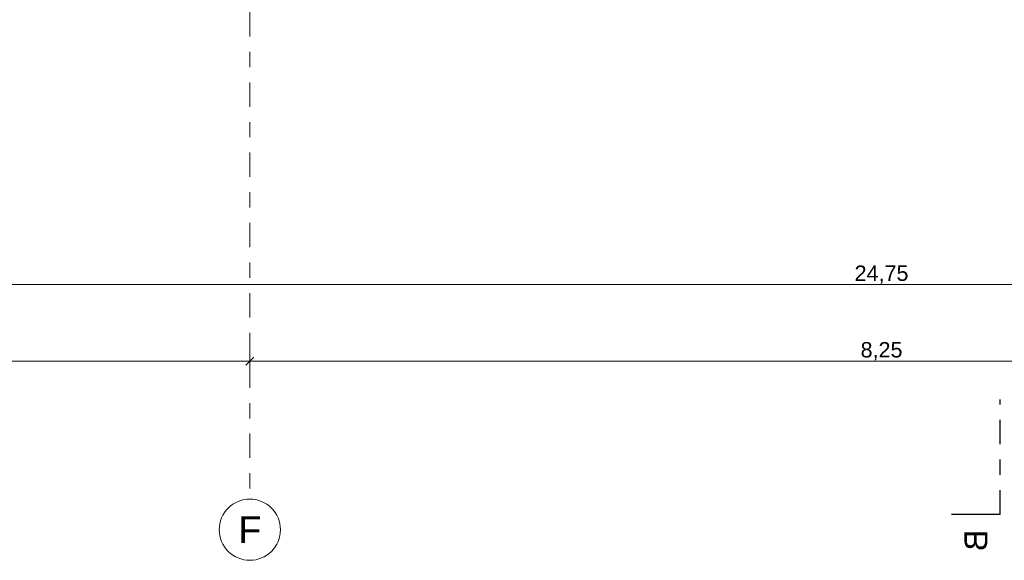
# Model space of a CAD drawing. Header units: metres. Extents: x -180 to 4, y -47 to 4.
# Tile 282 of 422: x -43.17 to -36.74, y -46.57 to -43.04. Entities that reach past the tile are written whole.
import ezdxf

# ---------------------------------------------------------------- set-up
doc = ezdxf.new("R2010")
doc.units = ezdxf.units.M
doc.header["$LTSCALE"] = 0.05
doc.header["$PDMODE"] = 1
doc.header["$PDSIZE"] = -2
doc.linetypes.add('Linienart-53', pattern=[5.291531, 3.175, -1.058062, 0.352704, -0.705764])
doc.layers.get('0').update_dxf_attribs({"lineweight": 25})
for name, color, linetype, lineweight in [('70 -71 Achsen- 1 Gebäudeachsen', 7, 'Linienart-53', 18), ('70 -72 Beschriftung- 6 Schnittverläufe', 7, 'Linienart-53', 25), ('Keine', 7, 'Continuous', 9)]:
    doc.layers.add(name, color=color, linetype=linetype, lineweight=lineweight)
doc.layers.add('70 -76 Bemaßung- 2 Allgemein', color=7, linetype='Continuous', lineweight=5, true_color=0x6666cc)
doc.styles.add('Arial', font='arial.ttf')
doc.dimstyles.new('k+k_klein', dxfattribs={"dimtxt": 0.075516, "dimasz": 0.05302, "dimexe": 0.05, "dimexo": 0.15, "dimgap": 0.005, "dimtad": 1, "dimdec": 3, "dimtxsty": 'Arial', "dimblk": 'VW_SLASH-2', "dimblk1": 'VW_SLASH-2', "dimblk2": 'VW_SLASH-2', "dimcen": 0, "dimdle": 0.025, "dimadec": 3, "dimazin": 0, "dimtfac": 0.75, "dimtdec": 3, "dimtix": 1, "dimtmove": 0, "dimatfit": 0, "dimldrblk": 'VW_FILLEDARROW', "dimfxl": 0.1, "dimfxlon": 1, "dimfrac": 2, "dimtolj": 1, "dimarcsym": 0})

# ---------------------------------------------------------------- blocks, each defined once
blk = doc.blocks.new('VW_SLASH-2')
at = {"color": 0, "linetype": 'ByBlock', "lineweight": -2, "transparency": 16777216}
blk.add_line((0.47, 0), (-1, 0), dxfattribs=at)
at = {"color": 0, "lineweight": 5, "transparency": 16777216, "flags": 128}
blk.add_lwpolyline([(0.5, 0.5), (-0.5, -0.5)], dxfattribs=at)
blk = doc.blocks.new('*D2224')
at = {"layer": '70 -76 Bemaßung- 2 Allgemein', "color": 0, "lineweight": -2}
for p, q in [((-49.921, -45.172), (-49.921, -45.322)), ((-41.671, -45.172), (-41.671, -45.322)), ((-41.724, -45.272), (-49.868, -45.272))]:
    blk.add_line(p, q, dxfattribs=at)
at = {"layer": 'Defpoints', "color": 0}
for p in [(-49.921, -42.294), (-41.671, -42.294), (-49.921, -45.272)]:
    blk.add_point(p, dxfattribs=at)
at = {"layer": '70 -76 Bemaßung- 2 Allgemein', "color": 0, "lineweight": -2, "xscale": 0.05302001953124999, "yscale": 0.05302001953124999, "zscale": 0.05302001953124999, "rotation": 180}
blk.add_blockref('VW_SLASH-2', (-49.921, -45.272), dxfattribs=at)
at = {"layer": '70 -76 Bemaßung- 2 Allgemein', "color": 0, "lineweight": -2, "xscale": 0.05302001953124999, "yscale": 0.05302001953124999, "zscale": 0.05302001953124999}
blk.add_blockref('VW_SLASH-2', (-41.671, -45.272), dxfattribs=at)
at = {"layer": '70 -76 Bemaßung- 2 Allgemein', "color": 0, "insert": (-45.796, -45.2066), "char_height": 0.10069, "attachment_point": 5, "style": 'Arial'}
blk.add_mtext('\\A1;8,25', dxfattribs=at)
blk = doc.blocks.new('VW_FILLEDARROW')
at = {"linetype": 'Continuous', "lineweight": 0, "transparency": 16777216}
blk.add_hatch(color=0, dxfattribs=at).paths.add_polyline_path([(-2.83, 0.76), (0, 0), (-2.83, -0.76)])
at = {"color": 0, "lineweight": 5, "transparency": 16777216, "flags": 128}
blk.add_lwpolyline([(-2.83, 0.76), (0, 0), (-2.83, -0.76)], close=True, dxfattribs=at)
blk = doc.blocks.new('*D2225')
at = {"layer": '70 -76 Bemaßung- 2 Allgemein', "color": 0, "lineweight": -2}
for p, q in [((-41.671, -45.172), (-41.671, -45.322)), ((-33.421, -45.172), (-33.421, -45.322)), ((-33.474, -45.272), (-41.618, -45.272))]:
    blk.add_line(p, q, dxfattribs=at)
at = {"layer": 'Defpoints', "color": 0}
for p in [(-41.671, -42.294), (-33.421, -42.294), (-41.671, -45.272)]:
    blk.add_point(p, dxfattribs=at)
at = {"layer": '70 -76 Bemaßung- 2 Allgemein', "color": 0, "lineweight": -2, "xscale": 0.05302001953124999, "yscale": 0.05302001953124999, "zscale": 0.05302001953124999, "rotation": 180}
blk.add_blockref('VW_SLASH-2', (-41.671, -45.272), dxfattribs=at)
at = {"layer": '70 -76 Bemaßung- 2 Allgemein', "color": 0, "lineweight": -2, "xscale": 0.05302001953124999, "yscale": 0.05302001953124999, "zscale": 0.05302001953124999}
blk.add_blockref('VW_SLASH-2', (-33.421, -45.272), dxfattribs=at)
at = {"layer": '70 -76 Bemaßung- 2 Allgemein', "color": 0, "insert": (-37.546, -45.2066), "char_height": 0.10069, "attachment_point": 5, "style": 'Arial'}
blk.add_mtext('\\A1;8,25', dxfattribs=at)
blk = doc.blocks.new('*D2269')
at = {"layer": '70 -76 Bemaßung- 2 Allgemein', "color": 0, "lineweight": -2}
for p, q in [((-49.921, -44.672), (-49.921, -44.822)), ((-25.171, -44.672), (-25.171, -44.822)), ((-25.224, -44.772), (-49.868, -44.772))]:
    blk.add_line(p, q, dxfattribs=at)
at = {"layer": 'Defpoints', "color": 0}
for p in [(-49.921, -31.197), (-25.171, -31.197), (-49.921, -44.772)]:
    blk.add_point(p, dxfattribs=at)
at = {"layer": '70 -76 Bemaßung- 2 Allgemein', "color": 0, "lineweight": -2, "xscale": 0.05302001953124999, "yscale": 0.05302001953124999, "zscale": 0.05302001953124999, "rotation": 180}
blk.add_blockref('VW_SLASH-2', (-49.921, -44.772), dxfattribs=at)
at = {"layer": '70 -76 Bemaßung- 2 Allgemein', "color": 0, "lineweight": -2, "xscale": 0.05302001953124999, "yscale": 0.05302001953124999, "zscale": 0.05302001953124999}
blk.add_blockref('VW_SLASH-2', (-25.171, -44.772), dxfattribs=at)
at = {"layer": '70 -76 Bemaßung- 2 Allgemein', "color": 0, "insert": (-37.546, -44.7066), "char_height": 0.10069, "attachment_point": 5, "style": 'Arial'}
blk.add_mtext('\\A1;24,75', dxfattribs=at)
blk = doc.blocks.new('Gruppe-2111')
at = {"layer": 'Keine', "color": 7, "linetype": 'Continuous', "lineweight": 25, "transparency": 33554687}
blk.add_line((-36.771, -46.272), (-37.0885, -46.272), dxfattribs=at)
at = {"color": 255, "linetype": 'Continuous', "lineweight": 5, "transparency": 33554687}
blk.add_wipeout([(-36.808, -46.372), (-36.808, -46.5175), (-37.0515, -46.5175), (-37.0515, -46.372)], dxfattribs=at).dxf.layer = 'Keine'
at = {"layer": 'Keine', "color": 7, "transparency": 33554687, "extrusion": (0, 0, -1), "insert": (-36.9297, -46.372), "char_height": 0.151, "attachment_point": 4, "text_direction": (0, -1, 0), "line_spacing_factor": 0.970891, "style": 'Arial'}
blk.add_mtext('B', dxfattribs=at)
blk = doc.blocks.new('Gruppe-2112')
at = {"layer": '70 -72 Beschriftung- 6 Schnittverläufe', "transparency": 33554687}
blk.add_line((-36.771, -46.272), (-36.771, -45.522), dxfattribs=at)
at = {"layer": '70 -72 Beschriftung- 6 Schnittverläufe', "color": 7, "transparency": 33554687}
blk.add_blockref('Gruppe-2111', (0, 0), dxfattribs=at)
blk = doc.blocks.new('_Achsen (3D)')
at = {"layer": '70 -71 Achsen- 1 Gebäudeachsen', "transparency": 33554687}
blk.add_line((-41.671, 3.8), (-41.671, -46.172), dxfattribs=at)
at = {"layer": '70 -72 Beschriftung- 6 Schnittverläufe'}
blk.add_blockref('Gruppe-2112', (0, 0), dxfattribs=at)
at = {"color": 255, "transparency": 33554687}
blk.add_wipeout([(-41.671, -46.172), (-41.6514, -46.173), (-41.632, -46.1759), (-41.6129, -46.1807), (-41.5945, -46.1873), (-41.5767, -46.1957), (-41.5599, -46.2057), (-41.5441, -46.2174), (-41.5296, -46.2306), (-41.5164, -46.2452), (-41.5047, -46.2609), (-41.4946, -46.2778), (-41.4862, -46.2955), (-41.4796, -46.314), (-41.4748, -46.333), (-41.472, -46.3524), (-41.471, -46.372), (-41.472, -46.3916), (-41.4748, -46.4111), (-41.4796, -46.4301), (-41.4862, -46.4486), (-41.4946, -46.4663), (-41.5047, -46.4832), (-41.5164, -46.4989), (-41.5296, -46.5135), (-41.5441, -46.5266), (-41.5599, -46.5383), (-41.5767, -46.5484), (-41.5945, -46.5568), (-41.6129, -46.5634), (-41.632, -46.5682), (-41.6514, -46.5711), (-41.671, -46.572), (-41.6906, -46.5711), (-41.71, -46.5682), (-41.7291, -46.5634), (-41.7475, -46.5568), (-41.7653, -46.5484), (-41.7821, -46.5383), (-41.7979, -46.5266), (-41.8124, -46.5135), (-41.8256, -46.4989), (-41.8373, -46.4832), (-41.8474, -46.4663), (-41.8558, -46.4486), (-41.8624, -46.4301), (-41.8672, -46.4111), (-41.87, -46.3916), (-41.871, -46.372), (-41.87, -46.3524), (-41.8672, -46.333), (-41.8624, -46.314), (-41.8558, -46.2955), (-41.8474, -46.2778), (-41.8373, -46.2609), (-41.8256, -46.2452), (-41.8124, -46.2306), (-41.7979, -46.2174), (-41.7821, -46.2057), (-41.7653, -46.1957), (-41.7475, -46.1873), (-41.7291, -46.1807), (-41.71, -46.1759), (-41.6906, -46.173)], dxfattribs=at).dxf.layer = 'Keine'
at = {"layer": 'Keine', "transparency": 33554687, "flags": 128}
blk.add_lwpolyline([(-41.671, -46.172), (-41.6514, -46.173), (-41.632, -46.1759), (-41.6129, -46.1807), (-41.5945, -46.1873), (-41.5767, -46.1957), (-41.5599, -46.2057), (-41.5441, -46.2174), (-41.5296, -46.2306), (-41.5164, -46.2452), (-41.5047, -46.2609), (-41.4946, -46.2778), (-41.4862, -46.2955), (-41.4796, -46.314), (-41.4748, -46.333), (-41.472, -46.3524), (-41.471, -46.372), (-41.472, -46.3916), (-41.4748, -46.4111), (-41.4796, -46.4301), (-41.4862, -46.4486), (-41.4946, -46.4663), (-41.5047, -46.4832), (-41.5164, -46.4989), (-41.5296, -46.5135), (-41.5441, -46.5266), (-41.5599, -46.5383), (-41.5767, -46.5484), (-41.5945, -46.5568), (-41.6129, -46.5634), (-41.632, -46.5682), (-41.6514, -46.5711), (-41.671, -46.572), (-41.6906, -46.5711), (-41.71, -46.5682), (-41.7291, -46.5634), (-41.7475, -46.5568), (-41.7653, -46.5484), (-41.7821, -46.5383), (-41.7979, -46.5266), (-41.8124, -46.5135), (-41.8256, -46.4989), (-41.8373, -46.4832), (-41.8474, -46.4663), (-41.8558, -46.4486), (-41.8624, -46.4301), (-41.8672, -46.4111), (-41.87, -46.3916), (-41.871, -46.372), (-41.87, -46.3524), (-41.8672, -46.333), (-41.8624, -46.314), (-41.8558, -46.2955), (-41.8474, -46.2778), (-41.8373, -46.2609), (-41.8256, -46.2452), (-41.8124, -46.2306), (-41.7979, -46.2174), (-41.7821, -46.2057), (-41.7653, -46.1957), (-41.7475, -46.1873), (-41.7291, -46.1807), (-41.71, -46.1759), (-41.6906, -46.173)], close=True, dxfattribs=at)
at = {"layer": 'Keine', "transparency": 33554687, "insert": (-41.671, -46.372), "char_height": 0.1762, "attachment_point": 5, "line_spacing_factor": 0.970891, "style": 'Arial'}
blk.add_mtext('F', dxfattribs=at)
blk = doc.blocks.new('Gruppe-1910')
at = {"layer": '70 -76 Bemaßung- 2 Allgemein'}
for p1, p2, picture, middle in [((-41.67099996, -42.29404198), (-49.92099996, -42.29404198), '*D2224', (-45.79599996, -45.20657844)), ((-33.42099996, -42.29404198), (-41.67099996, -42.29404198), '*D2225', (-37.54599996, -45.20657844))]:
    dim = blk.add_aligned_dim(p1=p1, p2=p2, distance=2.978, text='8,25', dimstyle='k+k_klein', override={"dimtxt": 0.100689, "dimgap": 0.005, "dimdec": 8, "dimpost": '<>', "dimtxsty": 'Arial', "dimtmove": 2}, dxfattribs=at)
    dim.commit()
    dim.dimension.update_dxf_attribs({"geometry": picture, "text_midpoint": middle})
blk = doc.blocks.new('Gruppe-1914')
at = {"layer": '70 -76 Bemaßung- 2 Allgemein'}
dim = blk.add_linear_dim(base=(-49.92099996, -44.77204198), p1=(-25.17099996, -31.19704198), p2=(-49.92099996, -31.19704198), text='24,75', dimstyle='k+k_klein', override={"dimtxt": 0.100689, "dimgap": 0.005, "dimdec": 8, "dimpost": '<>', "dimtxsty": 'Arial', "dimtmove": 2}, dxfattribs=at)
dim.commit()
dim.dimension.update_dxf_attribs({"geometry": '*D2269', "text_midpoint": (-37.54599996, -44.70657844)})
blk = doc.blocks.new('_Dach_2D Bemaßung_ Beschriftung (2D)')
at = {"layer": '70 -76 Bemaßung- 2 Allgemein'}
for name in ['Gruppe-1914', 'Gruppe-1910']:
    blk.add_blockref(name, (0, 0), dxfattribs=at)

msp = doc.modelspace()

# ---------------------------------------------------------------- block references
at = {"layer": 'Keine', "color": 1}
msp.add_blockref('_Dach_2D Bemaßung_ Beschriftung (2D)', (0, 0), dxfattribs=at)

# ---------------------------------------------------------------- next in the draw order: block references
msp.add_blockref('_Achsen (3D)', (0, 0), dxfattribs=at)

doc.saveas('drawing.dxf')
